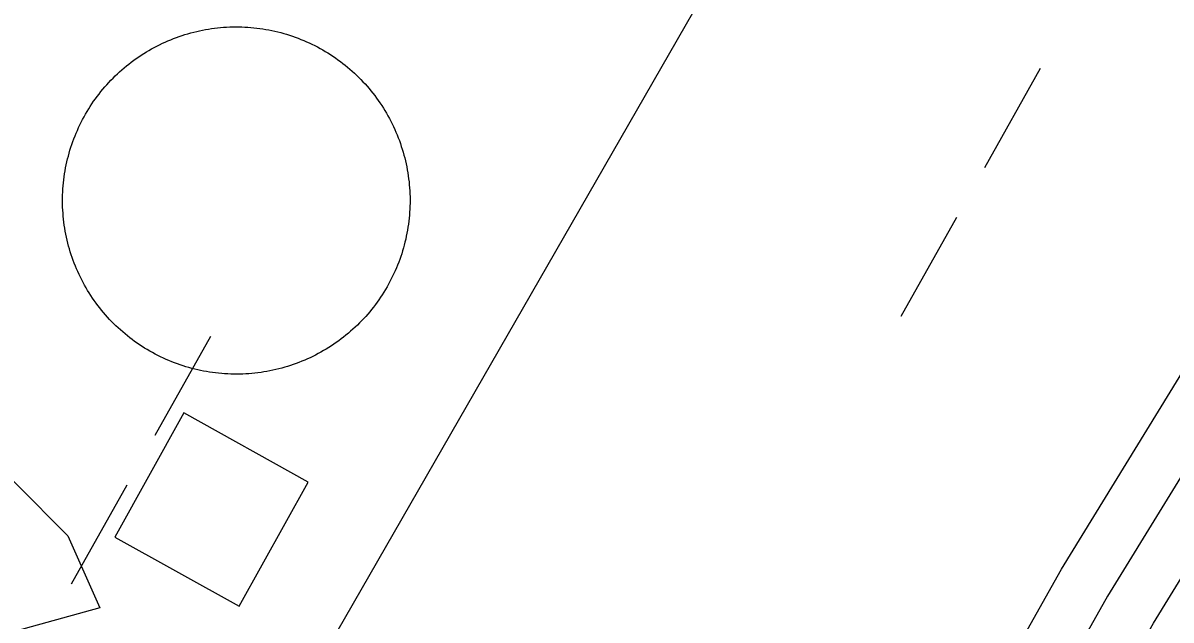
# Model space of a CAD drawing. Extents: x 3913936 to 3933962, y 195330 to 217741.
# Drawn here: x 3926607.8 to 3926769.2, y 205275.9 to 205359.9 of the extents above; entities that cross this region are included whole.
import ezdxf

# ---------------------------------------------------------------- set-up
doc = ezdxf.new("R2010")
doc.units = 0
for name, color, linetype in [('V-BLDG-OTLN', 7, 'Continuous'), ('V-DOMW-TANK', 7, 'Continuous'), ('V-RIVR-EDGE', 7, 'Continuous'), ('V-ROAD-CNTR', 7, 'Continuous'), ('V-UTIL-LINE', 7, 'Continuous'), ('V-WETL-SWMP', 7, 'Continuous')]:
    doc.layers.add(name, color=color, linetype=linetype)

msp = doc.modelspace()

# ---------------------------------------------------------------- linework, layer by layer
at = {"layer": 'V-BLDG-OTLN'}
msp.add_lwpolyline([(3926630.39, 205304.99), (3926620.67, 205287.51), (3926638.16, 205277.8), (3926647.87, 205295.28)], close=True, dxfattribs=at)
at = {"layer": 'V-DOMW-TANK'}
for points in [[(3926619.56, 205351.17), (3926619.85, 205351.48), (3926620.14, 205351.79), (3926620.44, 205352.1), (3926620.74, 205352.4), (3926621.05, 205352.69), (3926621.36, 205352.98), (3926621.68, 205353.26), (3926622, 205353.54), (3926622.33, 205353.82), (3926622.67, 205354.08), (3926623, 205354.34), (3926623.35, 205354.6), (3926623.69, 205354.85), (3926624.04, 205355.09), (3926624.4, 205355.32), (3926624.76, 205355.55), (3926625.12, 205355.77), (3926625.49, 205355.99), (3926625.86, 205356.21), (3926626.23, 205356.41), (3926626.61, 205356.61), (3926626.99, 205356.8), (3926627.37, 205356.99), (3926627.76, 205357.16), (3926628.15, 205357.33), (3926628.54, 205357.5), (3926628.94, 205357.66), (3926629.34, 205357.81), (3926629.74, 205357.95), (3926630.15, 205358.08), (3926630.55, 205358.22), (3926630.96, 205358.34), (3926631.37, 205358.45), (3926631.78, 205358.56), (3926632.2, 205358.66), (3926632.61, 205358.75), (3926633.03, 205358.84), (3926633.45, 205358.92), (3926633.87, 205358.99), (3926634.29, 205359.06), (3926634.71, 205359.11), (3926635.14, 205359.16), (3926635.56, 205359.21), (3926635.99, 205359.24), (3926636.41, 205359.27), (3926636.84, 205359.29), (3926637.27, 205359.3), (3926637.69, 205359.3), (3926638.12, 205359.3), (3926638.54, 205359.29), (3926638.97, 205359.27), (3926639.39, 205359.25), (3926639.82, 205359.22), (3926640.24, 205359.18), (3926640.67, 205359.13), (3926641.09, 205359.08), (3926641.51, 205359.02), (3926641.94, 205358.95), (3926642.35, 205358.87), (3926642.77, 205358.79), (3926643.19, 205358.7), (3926643.6, 205358.6), (3926644.02, 205358.49), (3926644.43, 205358.38), (3926644.84, 205358.26), (3926645.24, 205358.13), (3926645.65, 205358), (3926646.05, 205357.86), (3926646.45, 205357.71), (3926646.85, 205357.55), (3926647.24, 205357.39), (3926647.63, 205357.22), (3926648.02, 205357.05), (3926648.41, 205356.86), (3926648.79, 205356.67), (3926649.17, 205356.48), (3926649.54, 205356.28), (3926649.91, 205356.07), (3926650.28, 205355.85), (3926650.65, 205355.63), (3926651.01, 205355.4), (3926651.36, 205355.17), (3926651.72, 205354.93), (3926652.06, 205354.68), (3926652.41, 205354.43), (3926652.75, 205354.17), (3926653.08, 205353.9), (3926653.41, 205353.64), (3926653.73, 205353.36), (3926654.05, 205353.08), (3926654.37, 205352.79), (3926654.68, 205352.5), (3926654.98, 205352.2), (3926655.29, 205351.9), (3926655.58, 205351.59), (3926655.87, 205351.27), (3926656.15, 205350.96), (3926656.43, 205350.63), (3926656.7, 205350.31), (3926656.97, 205349.97)], [(3926614.55, 205327.26), (3926614.42, 205327.66), (3926614.3, 205328.07), (3926614.19, 205328.48), (3926614.08, 205328.9), (3926613.98, 205329.31), (3926613.89, 205329.73), (3926613.8, 205330.14), (3926613.72, 205330.56), (3926613.65, 205330.98), (3926613.58, 205331.4), (3926613.53, 205331.83), (3926613.48, 205332.25), (3926613.43, 205332.68), (3926613.4, 205333.1), (3926613.37, 205333.52), (3926613.35, 205333.95), (3926613.34, 205334.38), (3926613.34, 205334.8), (3926613.34, 205335.23), (3926613.35, 205335.65), (3926613.36, 205336.08), (3926613.39, 205336.51), (3926613.42, 205336.93), (3926613.46, 205337.36), (3926613.51, 205337.78), (3926613.56, 205338.2), (3926613.62, 205338.62), (3926613.7, 205339.05), (3926613.77, 205339.47), (3926613.85, 205339.88), (3926613.94, 205340.3), (3926614.04, 205340.72), (3926614.15, 205341.13), (3926614.26, 205341.54), (3926614.38, 205341.95), (3926614.51, 205342.36), (3926614.64, 205342.76), (3926614.78, 205343.16), (3926614.93, 205343.56), (3926615.09, 205343.96), (3926615.25, 205344.35), (3926615.42, 205344.75), (3926615.59, 205345.13), (3926615.77, 205345.52), (3926615.96, 205345.9), (3926616.16, 205346.28), (3926616.36, 205346.65), (3926616.57, 205347.03), (3926616.79, 205347.39), (3926617.01, 205347.76), (3926617.24, 205348.12), (3926617.47, 205348.48), (3926617.71, 205348.83), (3926617.96, 205349.18), (3926618.21, 205349.52), (3926618.47, 205349.86), (3926618.73, 205350.19), (3926619, 205350.52), (3926619.28, 205350.85), (3926619.56, 205351.17)], [(3926656.97, 205349.97), (3926657.23, 205349.64), (3926657.48, 205349.29), (3926657.73, 205348.95), (3926657.97, 205348.6), (3926658.21, 205348.24), (3926658.44, 205347.88), (3926658.67, 205347.52), (3926658.88, 205347.15), (3926659.09, 205346.78), (3926659.3, 205346.41), (3926659.5, 205346.03), (3926659.69, 205345.65), (3926659.87, 205345.27), (3926660.05, 205344.88), (3926660.22, 205344.49), (3926660.38, 205344.1), (3926660.54, 205343.7), (3926660.69, 205343.3), (3926660.84, 205342.9), (3926660.97, 205342.49), (3926661.1, 205342.09), (3926661.22, 205341.68), (3926661.34, 205341.27), (3926661.45, 205340.86), (3926661.55, 205340.44), (3926661.64, 205340.03), (3926661.73, 205339.61), (3926661.81, 205339.19), (3926661.88, 205338.77), (3926661.94, 205338.35), (3926662, 205337.92), (3926662.05, 205337.5), (3926662.09, 205337.08), (3926662.12, 205336.65), (3926662.15, 205336.23), (3926662.17, 205335.8), (3926662.19, 205335.38), (3926662.19, 205334.95), (3926662.19, 205334.52), (3926662.18, 205334.1), (3926662.16, 205333.67), (3926662.14, 205333.24), (3926662.1, 205332.82), (3926662.06, 205332.4), (3926662.02, 205331.97), (3926661.96, 205331.55), (3926661.9, 205331.13), (3926661.83, 205330.71), (3926661.76, 205330.29), (3926661.67, 205329.87), (3926661.58, 205329.45), (3926661.48, 205329.04), (3926661.38, 205328.62), (3926661.27, 205328.21), (3926661.14, 205327.8), (3926661.02, 205327.4), (3926660.88, 205326.99), (3926660.74, 205326.59), (3926660.6, 205326.19), (3926660.44, 205325.79), (3926660.28, 205325.4), (3926660.11, 205325.01), (3926659.93, 205324.62), (3926659.75, 205324.23), (3926659.56, 205323.85), (3926659.37, 205323.47), (3926659.16, 205323.1), (3926658.96, 205322.73), (3926658.74, 205322.36), (3926658.52, 205321.99), (3926658.29, 205321.63), (3926658.06, 205321.28), (3926657.81, 205320.92), (3926657.57, 205320.58), (3926657.32, 205320.23), (3926657.06, 205319.89), (3926656.79, 205319.56), (3926656.52, 205319.23), (3926656.25, 205318.9), (3926655.96, 205318.58), (3926655.68, 205318.27), (3926655.39, 205317.96), (3926655.09, 205317.65), (3926654.79, 205317.35), (3926654.48, 205317.06), (3926654.16, 205316.77), (3926653.84, 205316.49), (3926653.52, 205316.21), (3926653.19, 205315.93), (3926652.86, 205315.67), (3926652.52, 205315.41), (3926652.18, 205315.16), (3926651.83, 205314.91), (3926651.48, 205314.67), (3926651.13, 205314.43), (3926650.77, 205314.2), (3926650.41, 205313.98), (3926650.04, 205313.76), (3926649.67, 205313.55), (3926649.29, 205313.34)], [(3926649.29, 205313.34), (3926648.92, 205313.14), (3926648.54, 205312.96), (3926648.15, 205312.77), (3926647.77, 205312.59), (3926647.38, 205312.42), (3926646.98, 205312.26), (3926646.58, 205312.1), (3926646.19, 205311.95), (3926645.78, 205311.8), (3926645.38, 205311.67), (3926644.98, 205311.54), (3926644.57, 205311.42), (3926644.16, 205311.3), (3926643.74, 205311.19), (3926643.33, 205311.09), (3926642.91, 205311), (3926642.5, 205310.91), (3926642.08, 205310.83), (3926641.66, 205310.76), (3926641.24, 205310.7), (3926640.81, 205310.64), (3926640.39, 205310.59), (3926639.96, 205310.55), (3926639.54, 205310.51), (3926639.11, 205310.49), (3926638.69, 205310.46), (3926638.26, 205310.45), (3926637.84, 205310.45), (3926637.41, 205310.45), (3926636.99, 205310.46), (3926636.56, 205310.48), (3926636.13, 205310.5), (3926635.71, 205310.53), (3926635.28, 205310.58), (3926634.86, 205310.62), (3926634.44, 205310.68), (3926634.01, 205310.74), (3926633.59, 205310.81), (3926633.17, 205310.88), (3926632.75, 205310.97), (3926632.34, 205311.06), (3926631.92, 205311.16), (3926631.51, 205311.26), (3926631.1, 205311.37), (3926630.69, 205311.49), (3926630.28, 205311.62), (3926629.88, 205311.76), (3926629.48, 205311.9), (3926629.08, 205312.04), (3926628.68, 205312.2), (3926628.29, 205312.36), (3926627.89, 205312.53), (3926627.51, 205312.71), (3926627.12, 205312.89), (3926626.74, 205313.08), (3926626.36, 205313.27), (3926625.98, 205313.48), (3926625.61, 205313.68), (3926625.25, 205313.9), (3926624.88, 205314.12), (3926624.52, 205314.35), (3926624.16, 205314.58), (3926623.81, 205314.83), (3926623.46, 205315.07), (3926623.12, 205315.32), (3926622.78, 205315.58), (3926622.45, 205315.85), (3926622.12, 205316.12), (3926621.79, 205316.39), (3926621.47, 205316.67), (3926621.16, 205316.96), (3926620.85, 205317.25), (3926620.54, 205317.55), (3926620.24, 205317.85), (3926619.95, 205318.16), (3926619.66, 205318.48), (3926619.38, 205318.79), (3926619.1, 205319.12), (3926618.82, 205319.45), (3926618.56, 205319.78), (3926618.3, 205320.12), (3926618.04, 205320.46), (3926617.79, 205320.8), (3926617.55, 205321.15), (3926617.31, 205321.51), (3926617.09, 205321.87), (3926616.86, 205322.23), (3926616.64, 205322.6), (3926616.43, 205322.97), (3926616.23, 205323.34), (3926616.03, 205323.72), (3926615.84, 205324.1), (3926615.65, 205324.49), (3926615.48, 205324.87), (3926615.3, 205325.26), (3926615.14, 205325.66), (3926614.98, 205326.05), (3926614.83, 205326.45), (3926614.69, 205326.86), (3926614.55, 205327.26)]]:
    msp.add_lwpolyline(points, dxfattribs=at)
at = {"layer": 'V-RIVR-EDGE'}
msp.add_lwpolyline([(3926580.4, 205494.42), (3926575.91, 205476.45), (3926563.55, 205432.63), (3926566.92, 205416.91), (3926575.91, 205410.17), (3926580.4, 205403.42), (3926562.42, 205374.22), (3926564.67, 205360.74), (3926578.15, 205350.62), (3926583.77, 205337.14), (3926579.28, 205323.66), (3926581.52, 205310.18), (3926590.51, 205306.81), (3926599.5, 205302.32), (3926614.1, 205287.71), (3926618.6, 205277.6), (3926598.37, 205271.99), (3926596.13, 205256.26), (3926581.52, 205248.39), (3926551.19, 205241.65), (3926526.48, 205230.42), (3926495.02, 205213.57), (3926461.32, 205188.85), (3926391.67, 205115.83)], dxfattribs=at)
at = {"layer": 'V-ROAD-CNTR'}
for points in [[(3926727.99, 205237.11), (3926753.79, 205283.01), (3926779.44, 205324.79), (3926813.29, 205377.3), (3926849.04, 205421.76), (3926880.66, 205470.37), (3926915.04, 205520.04), (3926947.31, 205566.03), (3926981.2, 205626.32), (3927031.37, 205707.91), (3927091, 205810.16), (3927148.97, 205894.08)], [(3927155.14, 205889.81), (3927097.34, 205806.13), (3927037.81, 205704.06), (3926987.67, 205622.52), (3926953.67, 205562.03), (3926921.2, 205515.75), (3926886.88, 205466.19), (3926855.13, 205417.35), (3926819.38, 205372.9), (3926785.79, 205320.79), (3926760.26, 205279.21), (3926734.53, 205233.43)], [(3926741.06, 205229.76), (3926766.73, 205275.41), (3926792.13, 205316.8), (3926825.47, 205368.51), (3926861.21, 205412.95), (3926893.11, 205462.01), (3926927.35, 205511.46), (3926960.02, 205558.03), (3926994.14, 205618.72), (3927044.24, 205700.2), (3927103.67, 205802.1), (3927161.31, 205885.55)]]:
    msp.add_lwpolyline(points, dxfattribs=at)
at = {"layer": 'V-UTIL-LINE'}
msp.add_lwpolyline([(3927650.36, 207012.75), (3925143.73, 202648.17), (3924419.49, 201771.61), (3924393.53, 201817.62)], dxfattribs=at)
at = {"layer": 'V-WETL-SWMP'}
for p, q in [((3926750.81, 205353.43), (3926742.97, 205339.49)), ((3926739.05, 205332.51), (3926731.21, 205318.56)), ((3926634.14, 205315.77), (3926626.3, 205301.83)), ((3926622.38, 205294.85), (3926614.53, 205280.91))]:
    msp.add_line(p, q, dxfattribs=at)

doc.saveas('drawing.dxf')
